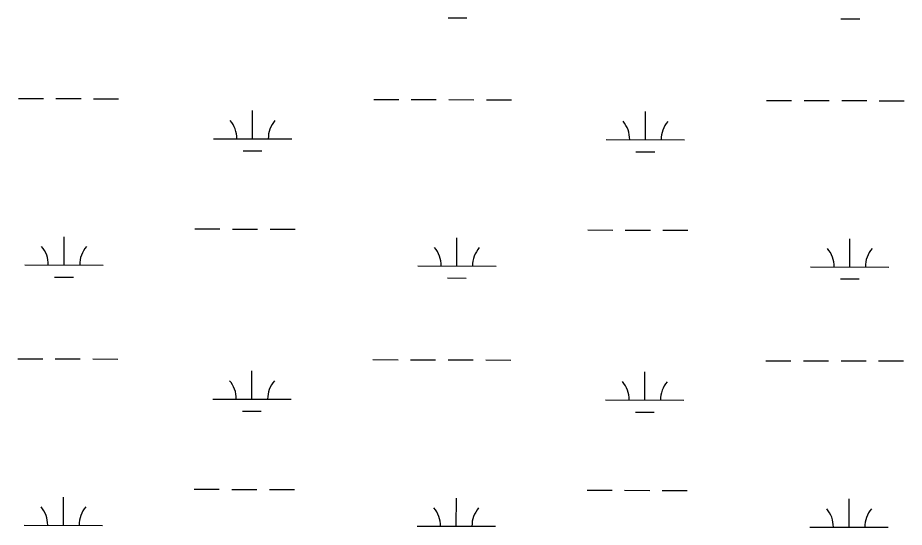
# Model space of a CAD drawing. Extents: x 3172297 to 3210190, y 958463 to 983887.
# Drawn here: x 3189491 to 3190623, y 978144 to 978795 of the extents above; entities that cross this region are included whole.
import ezdxf

# ---------------------------------------------------------------- set-up
doc = ezdxf.new("R2010")
doc.units = 0
doc.layers.add('V-WETL-SWMP', color=7, linetype='Continuous')

msp = doc.modelspace()

# ---------------------------------------------------------------- linework, layer by layer
at = {"layer": 'V-WETL-SWMP'}
for p, q in [((3190040.5, 978795.2), (3190064.5, 978795.1)), ((3190542.4, 978793.9), (3190566.4, 978793.8)), ((3189491.5, 978691.9), (3189523.5, 978691.8)), ((3189539.5, 978691.7), (3189571.5, 978691.7)), ((3189587.5, 978691.6), (3189619.5, 978691.6)), ((3189945.4, 978690.7), (3189977.4, 978690.7)), ((3189993.4, 978690.6), (3190025.4, 978690.5)), ((3190041.4, 978690.5), (3190073.4, 978690.4)), ((3190089.4, 978690.4), (3190121.4, 978690.3)), ((3190447.3, 978689.5), (3190479.3, 978689.4)), ((3190495.3, 978689.4), (3190527.3, 978689.3)), ((3190543.3, 978689.3), (3190575.3, 978689.2)), ((3190591.3, 978689.1), (3190623.3, 978689.1)), ((3189790.7, 978640.4), (3189790.7, 978676.4)), ((3190292.6, 978639.1), (3190292.6, 978675.1)), ((3189740.7, 978640.5), (3189840.7, 978640.3)), ((3190242.6, 978639.3), (3190342.6, 978639)), ((3189778.6, 978625), (3189802.6, 978624.9)), ((3190280.5, 978623.7), (3190304.5, 978623.7)), ((3189717, 978525.1), (3189749, 978525.1)), ((3189765, 978525), (3189797, 978524.9)), ((3189813, 978524.9), (3189845, 978524.8)), ((3190218.9, 978523.9), (3190250.9, 978523.8)), ((3190266.9, 978523.8), (3190298.9, 978523.7)), ((3190314.9, 978523.7), (3190346.9, 978523.6)), ((3189549.8, 978479.1), (3189549.9, 978515.1)), ((3190051.7, 978477.9), (3190051.8, 978513.9)), ((3190553.6, 978476.6), (3190553.7, 978512.6)), ((3189499.8, 978479.2), (3189599.8, 978479)), ((3190001.7, 978478), (3190101.7, 978477.8)), ((3190503.6, 978476.8), (3190603.6, 978476.5)), ((3189537.7, 978463.7), (3189561.7, 978463.7)), ((3190039.6, 978462.5), (3190063.6, 978462.4)), ((3190541.6, 978461.2), (3190565.6, 978461.2)), ((3189490.6, 978359.2), (3189522.6, 978359.1)), ((3189538.6, 978359.1), (3189570.6, 978359)), ((3189586.6, 978359), (3189618.6, 978358.9)), ((3189944.5, 978358.1), (3189976.5, 978358)), ((3189992.5, 978358), (3190024.5, 978357.9)), ((3190040.5, 978357.8), (3190072.5, 978357.8)), ((3190088.5, 978357.7), (3190120.5, 978357.6)), ((3190446.5, 978356.8), (3190478.5, 978356.8)), ((3190494.5, 978356.7), (3190526.5, 978356.6)), ((3190542.5, 978356.6), (3190574.5, 978356.5)), ((3190590.5, 978356.5), (3190622.5, 978356.4)), ((3189789.8, 978307.7), (3189789.9, 978343.7)), ((3190291.7, 978306.5), (3190291.8, 978342.5)), ((3189739.8, 978307.8), (3189839.8, 978307.6)), ((3190241.7, 978306.6), (3190341.7, 978306.3)), ((3189777.8, 978292.3), (3189801.8, 978292.3)), ((3190279.7, 978291.1), (3190303.7, 978291)), ((3189716.1, 978192.5), (3189748.1, 978192.4)), ((3189764.1, 978192.3), (3189796.1, 978192.3)), ((3189812.1, 978192.2), (3189844.1, 978192.1)), ((3190218, 978191.2), (3190250, 978191.1)), ((3190266, 978191.1), (3190298, 978191)), ((3190314, 978191), (3190346, 978190.9)), ((3189549, 978146.4), (3189549, 978182.4)), ((3190050.9, 978145.2), (3190051, 978181.2)), ((3190552.8, 978144), (3190552.9, 978180)), ((3189499, 978146.6), (3189599, 978146.3)), ((3190000.9, 978145.3), (3190100.9, 978145.1)), ((3190502.8, 978144.1), (3190602.8, 978143.8))]:
    msp.add_line(p, q, dxfattribs=at)
for centre, start, end in [((3189735.4, 978641), 359.0865, 40.6302), ((3189845.9, 978640.7), 139.0865, 180.6302), ((3190237.3, 978639.8), 359.0865, 40.6302), ((3190347.8, 978639.5), 139.0865, 180.6302), ((3189494.5, 978479.7), 359.0865, 40.6302), ((3189605, 978479.5), 139.0865, 180.6302), ((3189996.4, 978478.5), 359.0865, 40.6302), ((3190106.9, 978478.2), 139.0865, 180.6302), ((3190498.4, 978477.2), 359.0865, 40.6302), ((3190608.8, 978477), 139.0865, 180.6302), ((3189734.6, 978308.3), 359.0865, 40.6302), ((3189845.1, 978308), 139.0865, 180.6302), ((3190236.5, 978307.1), 359.0865, 40.6302), ((3190347, 978306.8), 139.0865, 180.6302), ((3189493.7, 978147.1), 359.0865, 40.6302), ((3189604.2, 978146.8), 139.0865, 180.6302), ((3189995.6, 978145.8), 359.0865, 40.6302), ((3190106.1, 978145.5), 139.0865, 180.6302), ((3190497.5, 978144.6), 359.0865, 40.6302), ((3190608, 978144.3), 139.0865, 180.6302)]:
    msp.add_arc(centre, 35.2, start, end, dxfattribs=at)

doc.saveas('drawing.dxf')
